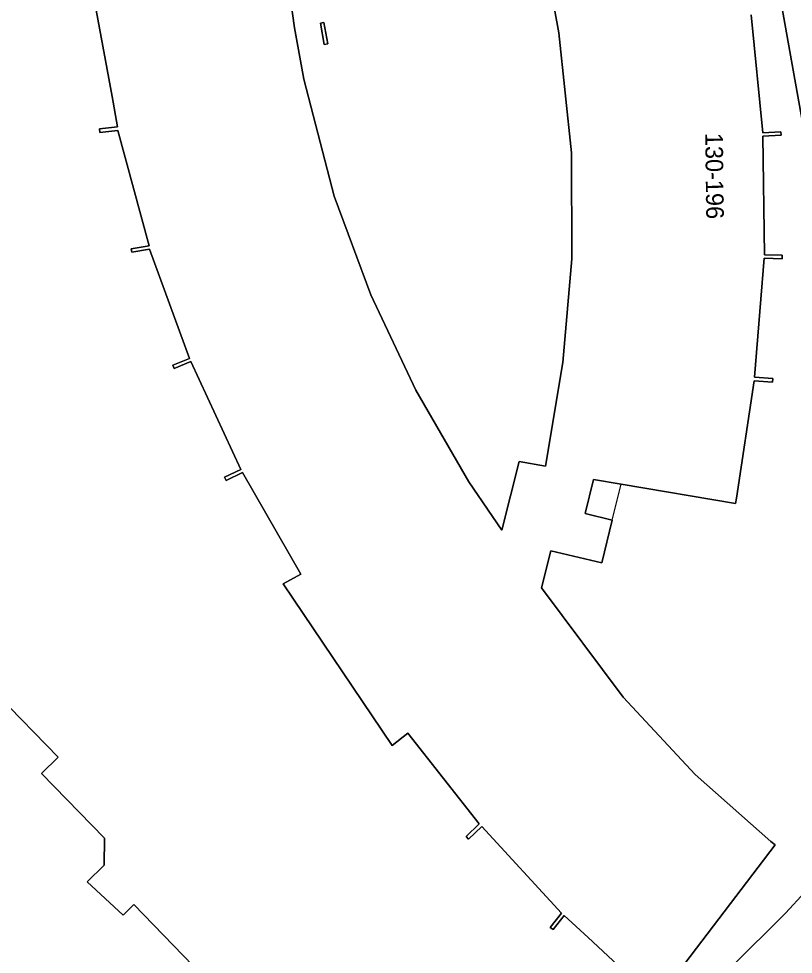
# Model space of a CAD drawing. Extents: x 162879 to 165540, y 384011 to 385181.
# Drawn here: x 164023.2 to 164067.3, y 384353.7 to 384406.9 of the extents above; entities that cross this region are included whole.
import ezdxf

# ---------------------------------------------------------------- set-up
doc = ezdxf.new("R2010")
doc.units = 0
for name, color, linetype in [('IMGEO_Erf', 7, 'Continuous'), ('IMGEO_Pand', 7, 'Continuous'), ('IMGEO_Pand_nummerreeks', 7, 'Continuous'), ('IMGEO_Pand_overbouw', 7, 'Continuous'), ('IMGEO_Voetpad_open', 7, 'Continuous')]:
    doc.layers.add(name, color=color, linetype=linetype)

msp = doc.modelspace()

# ---------------------------------------------------------------- linework, layer by layer
at = {"layer": 'IMGEO_Erf'}
for points in [[(164072.467, 384374.563), (164072.28, 384375.515), (164071.935, 384377.894), (164066.095, 384410.579)], [(164038.595, 384408.709), (164038.925, 384406.379), (164039.447, 384403.465), (164041.182, 384396.815), (164043.253, 384391.191), (164045.811, 384385.77), (164048.834, 384380.566), (164050.7, 384377.809), (164051.199, 384379.765), (164051.701, 384381.714), (164053.198, 384381.459), (164054.177, 384387.345), (164054.691, 384393.247), (164054.671, 384399.266), (164053.947, 384406.098), (164053.424, 384409.027)], [(164033.026, 384387.399), (164032.072, 384387.01), (164031.997, 384387.196), (164032.951, 384387.585), (164030.68, 384393.793), (164029.664, 384393.623), (164029.632, 384393.821), (164030.648, 384393.991), (164028.878, 384400.545), (164027.853, 384400.435), (164027.832, 384400.634), (164028.857, 384400.744), (164028.539, 384402.474), (164027.637, 384407.391)], [(164064.894, 384407.127), (164065.544, 384400.416), (164066.572, 384400.477), (164066.583, 384400.277), (164065.555, 384400.216), (164065.639, 384393.48), (164066.658, 384393.454), (164066.652, 384393.254), (164065.633, 384393.28), (164065.083, 384386.523), (164066.109, 384386.434), (164066.091, 384386.225), (164065.065, 384386.314), (164064.05, 384379.624), (164063.99, 384379.322), (164057.484, 384380.434), (164055.926, 384380.7), (164055.45, 384378.767), (164056.982, 384378.374), (164056.392, 384375.951), (164053.503, 384376.634), (164052.971, 384374.526), (164057.614, 384368.319), (164061.692, 384363.91), (164066.005, 384360.108), (164066.246, 384359.911), (164058.878, 384350.23)], [(164059.268, 384351.237), (164055.608, 384354.643), (164054.257, 384355.901), (164053.62, 384355.091), (164053.463, 384355.215), (164054.1, 384356.025), (164049.565, 384360.956), (164048.819, 384360.245), (164048.681, 384360.39), (164049.427, 384361.101), (164045.364, 384366.267), (164044.476, 384365.56), (164038.281, 384374.75), (164039.27, 384375.308), (164035.951, 384381.089), (164035.024, 384380.639), (164034.937, 384380.819), (164035.864, 384381.269), (164033.026, 384387.399)], [(164021.99, 384368.473), (164025.483, 384364.895), (164024.528, 384363.963), (164028.116, 384360.288), (164028.098, 384358.749), (164027.124, 384357.8), (164029.173, 384355.92), (164029.783, 384356.511), (164037.654, 384348.389)], [(163976.535, 384268.271), (163994.608, 384284.105), (164000, 384289.497), (164058.477, 384347.975), (164058.648, 384347.891), (164060.6, 384349.834), (164066.829, 384356.036), (164069.081, 384358.456)]]:
    msp.add_lwpolyline(points, dxfattribs=at)
msp.add_lwpolyline([(164040.387, 384406.646), (164040.584, 384406.682), (164040.805, 384405.473), (164040.608, 384405.437)], close=True, dxfattribs=at)
at = {"layer": 'IMGEO_Pand'}
for points in [[(164053.424, 384409.027), (164053.947, 384406.098), (164054.671, 384399.266), (164054.691, 384393.247), (164054.177, 384387.345), (164053.198, 384381.459), (164051.701, 384381.714), (164051.199, 384379.765), (164050.7, 384377.809), (164048.834, 384380.566), (164045.811, 384385.77), (164043.253, 384391.191), (164041.182, 384396.815), (164039.447, 384403.465), (164038.925, 384406.379), (164038.595, 384408.709)], [(164027.637, 384407.391), (164028.539, 384402.474), (164028.857, 384400.744), (164027.832, 384400.634), (164027.853, 384400.435), (164028.878, 384400.545), (164030.648, 384393.991), (164029.632, 384393.821), (164029.664, 384393.623), (164030.68, 384393.793), (164032.951, 384387.585), (164031.997, 384387.196), (164032.072, 384387.01), (164033.026, 384387.399), (164035.864, 384381.269), (164034.937, 384380.819), (164035.024, 384380.639), (164035.951, 384381.089), (164039.27, 384375.308), (164038.281, 384374.75), (164044.476, 384365.56), (164045.364, 384366.267), (164049.427, 384361.101), (164048.681, 384360.39), (164048.819, 384360.245), (164049.565, 384360.956), (164054.1, 384356.025), (164053.463, 384355.215), (164053.62, 384355.091), (164054.257, 384355.901), (164055.608, 384354.643), (164059.268, 384351.237)], [(164058.878, 384350.23), (164066.246, 384359.911), (164066.005, 384360.108), (164061.692, 384363.91), (164057.614, 384368.319), (164052.971, 384374.526), (164053.503, 384376.634), (164056.392, 384375.951), (164056.982, 384378.374), (164055.45, 384378.767), (164055.926, 384380.7), (164057.484, 384380.434), (164063.99, 384379.322), (164064.05, 384379.624), (164065.065, 384386.314), (164066.091, 384386.225), (164066.109, 384386.434), (164065.083, 384386.523), (164065.633, 384393.28), (164066.652, 384393.254), (164066.658, 384393.454), (164065.639, 384393.48), (164065.555, 384400.216), (164066.583, 384400.277), (164066.572, 384400.477), (164065.544, 384400.416), (164064.894, 384407.127)], [(164037.654, 384348.389), (164029.783, 384356.511), (164029.173, 384355.92), (164027.124, 384357.8), (164028.098, 384358.749), (164028.116, 384360.288), (164024.528, 384363.963), (164025.483, 384364.895), (164021.99, 384368.473)]]:
    msp.add_lwpolyline(points, dxfattribs=at)
msp.add_lwpolyline([(164040.387, 384406.646), (164040.608, 384405.437), (164040.805, 384405.473), (164040.584, 384406.682)], close=True, dxfattribs=at)
at = {"layer": 'IMGEO_Pand_overbouw'}
msp.add_lwpolyline([(164057.484, 384380.434), (164055.926, 384380.7), (164055.45, 384378.767), (164056.982, 384378.374)], close=True, dxfattribs=at)
at = {"layer": 'IMGEO_Voetpad_open'}
for points in [[(164060.807, 384423.081), (164063.207, 384423.506), (164063.848, 384423.62), (164064.68, 384418.793), (164064.546, 384418.769), (164064.62, 384418.336), (164065.007, 384416.237), (164065.291, 384414.696), (164064.66, 384414.507), (164064.744, 384414.199), (164065.081, 384414.33), (164066.095, 384410.579), (164071.935, 384377.894), (164072.28, 384375.515), (164072.467, 384374.563)], [(164066.392, 384349.44), (164067.904, 384351.341), (164071.57, 384356.779), (164069.081, 384358.456), (164066.829, 384356.036), (164060.6, 384349.834), (164058.648, 384347.891), (164058.477, 384347.975), (164000, 384289.497), (163994.608, 384284.105), (163976.535, 384268.271)]]:
    msp.add_lwpolyline(points, dxfattribs=at)

# ---------------------------------------------------------------- texts
at = {"layer": 'IMGEO_Pand_nummerreeks'}
msp.add_text('130-196', height=1, rotation=270.7145, dxfattribs=at).set_placement((164062.272, 384400.405))

doc.saveas('drawing.dxf')
